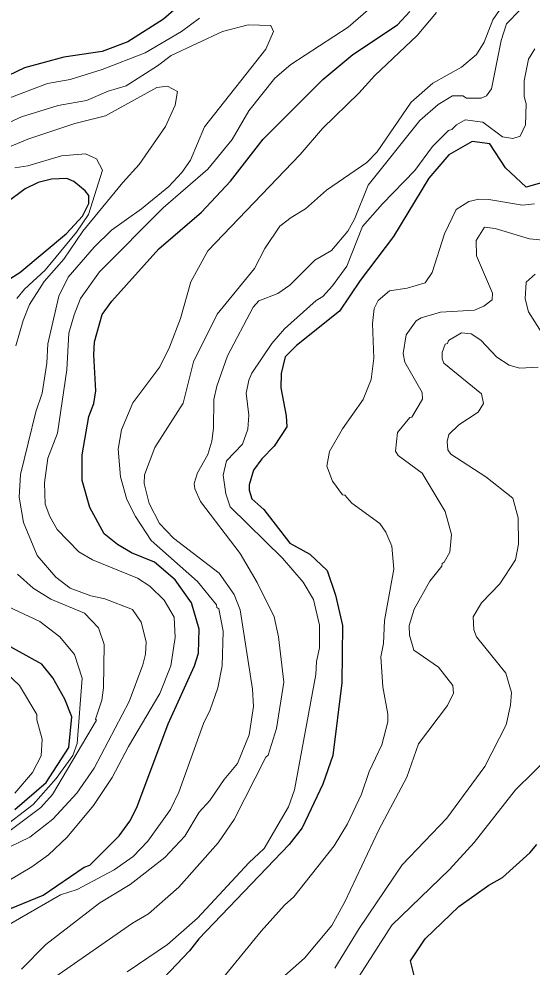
# Model space of a CAD drawing. Extents: x 598.3 to 623.2, y 6902.2 to 6930.1.
# Drawn here: x 620.243 to 621.002, y 6914.337 to 6915.74 of the extents above; entities that cross this region are included whole.
import ezdxf

# ---------------------------------------------------------------- set-up
doc = ezdxf.new("R2010")
doc.units = 0
doc.header["$LTSCALE"] = 0.032
doc.layers.add('1', color=7, linetype='Continuous', lineweight=25)
doc.layers.add('2', color=7, linetype='Continuous', lineweight=13)

msp = doc.modelspace()

# ---------------------------------------------------------------- linework, layer by layer
at = {"layer": '1'}
for points in [[(620.5051, 6915.7831), (620.4565, 6915.7402), (620.4035, 6915.7062), (620.3656, 6915.692), (620.3089, 6915.6839), (620.251, 6915.6679), (620.1918, 6915.64)], [(620.2095, 6914.415), (620.2782, 6914.4432), (620.3391, 6914.4847), (620.3474, 6914.4875), (620.3909, 6914.5309), (620.4067, 6914.5525), (620.4169, 6914.5729), (620.4632, 6914.6966), (620.5023, 6914.7828), (620.5085, 6914.8015), (620.5093, 6914.8371), (620.498, 6914.876), (620.4739, 6914.9097), (620.443, 6914.9359), (620.4091, 6914.95), (620.3886, 6914.9621), (620.3687, 6914.978), (620.3473, 6915.0171), (620.3362, 6915.057), (620.3362, 6915.0948), (620.3459, 6915.1515), (620.3532, 6915.1709), (620.3563, 6915.1897), (620.3532, 6915.2429), (620.3545, 6915.2621), (620.3659, 6915.3027), (620.3801, 6915.3225), (620.4498, 6915.4), (620.5128, 6915.4542), (620.5558, 6915.5002), (620.6038, 6915.5622), (620.6923, 6915.6506), (620.7368, 6915.6878), (620.803, 6915.7315), (620.8209, 6915.7515)], [(621.0158, 6915.4975), (620.9932, 6915.4914), (620.9624, 6915.5197), (620.9393, 6915.5553), (620.9133, 6915.5591), (620.8788, 6915.5391), (620.8494, 6915.5046), (620.7967, 6915.4183), (620.7475, 6915.353), (620.7168, 6915.3077), (620.6532, 6915.257), (620.6365, 6915.2402), (620.6308, 6915.2156), (620.63, 6915.1942), (620.638, 6915.1528), (620.6388, 6915.1364), (620.6205, 6915.1078), (620.6019, 6915.0891), (620.5897, 6915.0722), (620.5831, 6915.0508), (620.5831, 6915.0427), (620.5872, 6915.0299), (620.605, 6915.0141), (620.6437, 6914.9641), (620.6729, 6914.948), (620.6988, 6914.9237), (620.711, 6914.887)], [(620.2307, 6915.3566), (620.2438, 6915.3649), (620.3128, 6915.4225), (620.3367, 6915.4481), (620.3458, 6915.4672), (620.3458, 6915.4787), (620.3406, 6915.4859), (620.3237, 6915.4996), (620.3135, 6915.5041), (620.2909, 6915.5033), (620.2712, 6915.4983), (620.2517, 6915.4886), (620.2226, 6915.4671)], [(620.711, 6914.887), (620.7215, 6914.8421), (620.7206, 6914.7575), (620.707, 6914.6496), (620.6925, 6914.6075), (620.6617, 6914.5428), (620.6424, 6914.518), (620.5088, 6914.3784), (620.4951, 6914.3605), (620.3999, 6914.2605)], [(620.2367, 6914.5701), (620.2828, 6914.6097), (620.3165, 6914.6618), (620.3208, 6914.707), (620.3104, 6914.733), (620.2926, 6914.7646), (620.2764, 6914.7851), (620.1591, 6914.8499)], [(621.015, 6914.2153), (621.0002, 6914.2067), (620.9815, 6914.2077), (620.9659, 6914.2182), (620.955, 6914.2342), (620.9367, 6914.2693), (620.922, 6914.2852), (620.9001, 6914.303), (620.8768, 6914.3166), (620.8621, 6914.3199), (620.8464, 6914.3167), (620.8333, 6914.3171), (620.8281, 6914.3222), (620.8219, 6914.3457), (620.8438, 6914.3783), (620.8937, 6914.4265), (620.9381, 6914.4579), (620.9584, 6914.4693), (620.9987, 6914.5057), (621.0092, 6914.5179)]]:
    msp.add_lwpolyline(points, dxfattribs=at)
at = {"layer": '2'}
for points in [[(620.2815, 6915.0218), (620.2802, 6915.0537), (620.2852, 6915.09), (620.2998, 6915.1272), (620.3134, 6915.2206), (620.3166, 6915.2749), (620.3241, 6915.3021), (620.3339, 6915.3262), (620.3616, 6915.3661), (620.4561, 6915.4606), (620.5221, 6915.5177), (620.5581, 6915.5619), (620.5829, 6915.6043), (620.6215, 6915.6526), (620.645, 6915.6729), (620.73, 6915.7279), (620.7743, 6915.7666)], [(620.5099, 6915.7416), (620.483, 6915.7215), (620.4295, 6915.6901), (620.3656, 6915.6653), (620.3186, 6915.6507), (620.2848, 6915.6446), (620.2211, 6915.6206)], [(620.8606, 6915.75), (620.8319, 6915.7157), (620.7692, 6915.6564), (620.7457, 6915.6304), (620.6917, 6915.5779), (620.6587, 6915.5394), (620.5222, 6915.3971), (620.4969, 6915.3509), (620.4818, 6915.297), (620.4654, 6915.2543), (620.4509, 6915.2255), (620.4113, 6915.172), (620.3945, 6915.1321), (620.3896, 6915.1033), (620.3928, 6915.0624), (620.4021, 6915.029), (620.4151, 6915.0035), (620.4383, 6914.9683), (620.507, 6914.9074), (620.535, 6914.873), (620.5354, 6914.8688), (620.5385, 6914.8668), (620.5449, 6914.8339), (620.5434, 6914.7824), (620.5369, 6914.75), (620.5255, 6914.7173), (620.5156, 6914.6974), (620.4792, 6914.5954), (620.4671, 6914.5698), (620.4331, 6914.5228), (620.4116, 6914.5005), (620.3834, 6914.4806), (620.3289, 6914.4513), (620.3041, 6914.4434), (620.2212, 6914.3959)], [(620.5092, 6914.5657), (620.5252, 6914.5831), (620.5462, 6914.6142), (620.566, 6914.638), (620.5831, 6914.6804), (620.5896, 6914.7225), (620.588, 6914.7479), (620.5701, 6914.8657), (620.561, 6914.8884), (620.5391, 6914.9198), (620.4711, 6914.9717), (620.4504, 6914.9931), (620.4351, 6915.0228), (620.4277, 6915.0525), (620.4284, 6915.0652), (620.4439, 6915.1058), (620.4857, 6915.1717), (620.5007, 6915.2327), (620.5359, 6915.3032), (620.5913, 6915.3706), (620.6064, 6915.4003), (620.6289, 6915.4333), (620.6452, 6915.4465), (620.6668, 6915.4593), (620.6977, 6915.4866), (620.7574, 6915.5279), (620.7728, 6915.5435), (620.823, 6915.617), (620.8552, 6915.6451), (620.8973, 6915.6689), (620.9196, 6915.6878), (620.9309, 6915.706), (620.944, 6915.7389), (620.9537, 6915.7534)], [(620.9842, 6915.7537), (620.9643, 6915.7329), (620.9563, 6915.7084), (620.9418, 6915.6367), (620.9346, 6915.6267), (620.9267, 6915.6232), (620.9047, 6915.6232), (620.8997, 6915.6263), (620.8842, 6915.6263), (620.8628, 6915.6138), (620.8358, 6915.5901), (620.7594, 6915.4942), (620.7391, 6915.444), (620.7292, 6915.4259), (620.7051, 6915.3977), (620.6807, 6915.3831), (620.6435, 6915.3461), (620.6257, 6915.334), (620.5974, 6915.3231), (620.5892, 6915.3138), (620.5513, 6915.2416), (620.5353, 6915.1968), (620.5308, 6915.1767), (620.5304, 6915.1345)], [(620.1973, 6915.5731), (620.2465, 6915.5954), (620.3007, 6915.6123), (620.3424, 6915.6198), (620.3744, 6915.6334), (620.4012, 6915.6411), (620.4476, 6915.6707), (620.4676, 6915.6864), (620.5437, 6915.7219), (620.5816, 6915.7316), (620.6153, 6915.7306), (620.6191, 6915.7219), (620.608, 6915.6958), (620.517, 6915.5807), (620.4963, 6915.5314), (620.4836, 6915.5132), (620.4642, 6915.4922), (620.4238, 6915.459), (620.3795, 6915.4276), (620.3537, 6915.4026), (620.3156, 6915.3579), (620.3018, 6915.3298), (620.2851, 6915.2595), (620.2836, 6915.2308), (620.2769, 6915.1863), (620.2675, 6915.1587), (620.2447, 6915.066), (620.2431, 6915.0325), (620.2494, 6914.9947), (620.2696, 6914.9459), (620.2973, 6914.914), (620.3186, 6914.8978), (620.3492, 6914.8861), (620.3699, 6914.8817), (620.4108, 6914.8659), (620.4234, 6914.8471), (620.4308, 6914.8183), (620.43, 6914.7999), (620.4261, 6914.784), (620.4055, 6914.7298), (620.3538, 6914.6313), (620.328, 6914.5942), (620.2926, 6914.5556), (620.2588, 6914.5287), (620.2142, 6914.5077)], [(621.0059, 6915.6959), (620.9968, 6915.6807), (620.9903, 6915.6488), (620.9903, 6915.6253), (620.9934, 6915.6144), (620.992, 6915.5833), (620.9845, 6915.5666), (620.9734, 6915.5632)], [(620.2382, 6915.2562), (620.2488, 6915.294), (620.2582, 6915.3174), (620.2801, 6915.3517), (620.309, 6915.3848), (620.3371, 6915.4261), (620.3961, 6915.4984), (620.4207, 6915.5248), (620.4595, 6915.5811), (620.4738, 6915.6129), (620.477, 6915.6327), (620.4624, 6915.6408), (620.4465, 6915.6386), (620.3707, 6915.5969), (620.3255, 6915.5857), (620.2555, 6915.5624), (620.2194, 6915.5469)], [(620.9734, 6915.5632), (620.9581, 6915.5657), (620.9289, 6915.5874), (620.9031, 6915.5907), (620.8901, 6915.5835), (620.8834, 6915.5764), (620.8784, 6915.5751), (620.8546, 6915.5515), (620.8287, 6915.5158), (620.7805, 6915.4668), (620.7509, 6915.4331), (620.7278, 6915.3744), (620.7068, 6915.3453), (620.6925, 6915.3296), (620.6826, 6915.3236), (620.6356, 6915.2815), (620.617, 6915.2597), (620.5872, 6915.2159), (620.5826, 6915.2056), (620.579, 6915.1862), (620.583, 6915.1539), (620.5813, 6915.1328), (620.5733, 6915.1109), (620.5498, 6915.0862), (620.5449, 6915.0648), (620.5487, 6915.0372), (620.5553, 6915.0178), (620.6328, 6914.942), (620.6633, 6914.9065), (620.6785, 6914.8809), (620.6874, 6914.8426), (620.6874, 6914.8094), (620.6827, 6914.7888), (620.6819, 6914.7697), (620.6506, 6914.5992), (620.6416, 6914.5738), (620.6057, 6914.5122), (620.5826, 6914.491), (620.507, 6914.409), (620.4625, 6914.3699), (620.4028, 6914.3297)], [(620.2364, 6915.5197), (620.2555, 6915.5228), (620.3053, 6915.5375), (620.341, 6915.5405), (620.3572, 6915.5331), (620.366, 6915.5163), (620.3453, 6915.4506), (620.3277, 6915.4244), (620.2812, 6915.3685), (620.2508, 6915.3402), (620.2394, 6915.3265)], [(621.0055, 6915.4666), (620.988, 6915.4645), (620.9378, 6915.4732), (620.9232, 6915.4733), (620.9083, 6915.47), (620.8897, 6915.4584), (620.8722, 6915.4222), (620.8542, 6915.3649), (620.8437, 6915.3497), (620.8173, 6915.3415), (620.7911, 6915.338), (620.7741, 6915.3236), (620.7685, 6915.3116), (620.7659, 6915.2893), (620.7676, 6915.238), (620.7636, 6915.2065), (620.7521, 6915.1769), (620.7214, 6915.1334), (620.7023, 6915.1), (620.6981, 6915.0783), (620.7066, 6915.056), (620.7213, 6915.0357), (620.7247, 6915.0353), (620.7352, 6915.0234), (620.7767, 6914.9931), (620.7856, 6914.9807), (620.7944, 6914.9599), (620.7975, 6914.9255), (620.7837, 6914.8498), (620.7821, 6914.8156), (620.7782, 6914.796), (620.7813, 6914.7516), (620.7886, 6914.7111), (620.7886, 6914.6999), (620.7798, 6914.6658), (620.7609, 6914.626), (620.7497, 6914.5924), (620.7288, 6914.5489), (620.7089, 6914.516), (620.6494, 6914.4405), (620.6357, 6914.4283), (620.601, 6914.3897), (620.5439, 6914.3196)], [(620.8114, 6915.2452), (620.8155, 6915.2725), (620.8306, 6915.2934), (620.8379, 6915.2976), (620.8666, 6915.306), (620.917, 6915.3091), (620.9308, 6915.315), (620.943, 6915.3244), (620.9432, 6915.3341), (620.9197, 6915.3898), (620.9191, 6915.4121), (620.9318, 6915.4318), (620.9471, 6915.4303), (620.9982, 6915.4147), (621.0177, 6915.4126)], [(621.0224, 6915.2664), (620.9966, 6915.3069), (620.9919, 6915.3258), (620.9934, 6915.3508), (621.0067, 6915.3624)], [(620.71, 6914.335), (620.7459, 6914.3938), (620.8097, 6914.4882), (620.876, 6914.5571), (620.9322, 6914.6336), (620.9637, 6914.6952), (620.97, 6914.7241), (620.9715, 6914.743), (620.9629, 6914.7718), (620.9199, 6914.8257), (620.9157, 6914.8358), (620.915, 6914.8549), (620.9269, 6914.8757), (620.9541, 6914.904), (620.9773, 6914.9393), (620.9821, 6914.9629), (620.9814, 6915.0017), (620.9737, 6915.0308), (620.9333, 6915.0623), (620.8816, 6915.0962), (620.8773, 6915.1026), (620.8761, 6915.1148), (620.879, 6915.1249), (620.8935, 6915.1394), (620.9224, 6915.1579), (620.9302, 6915.1712), (620.927, 6915.1851), (620.8714, 6915.2306), (620.8688, 6915.2371), (620.8688, 6915.2467), (620.8733, 6915.259), (620.8766, 6915.2597), (620.8785, 6915.2643), (620.8974, 6915.2758), (620.9116, 6915.2742), (620.9259, 6915.2649), (620.9498, 6915.2398), (620.968, 6915.2278), (620.9832, 6915.2233), (621.011, 6915.2249)], [(620.6067, 6914.2978), (620.6653, 6914.3496), (620.7056, 6914.3979), (620.7251, 6914.4334), (620.7751, 6914.5398), (620.8167, 6914.6179), (620.8338, 6914.6669), (620.8769, 6914.724), (620.8857, 6914.7419), (620.8849, 6914.7537), (620.8637, 6914.7806), (620.827, 6914.806), (620.8205, 6914.8281), (620.8203, 6914.8423), (620.8273, 6914.8663), (620.8506, 6914.9078), (620.8685, 6914.9301), (620.8688, 6914.934), (620.872, 6914.936), (620.8801, 6914.9507), (620.8826, 6914.9769), (620.8734, 6915.0109), (620.8394, 6915.068), (620.804, 6915.094), (620.8, 6915.1005), (620.8026, 6915.1279), (620.8209, 6915.15), (620.8238, 6915.1509), (620.8396, 6915.1774), (620.8393, 6915.1874), (620.8138, 6915.232), (620.8114, 6915.2452)], [(620.5304, 6915.1345), (620.528, 6915.1154), (620.5221, 6915.0956), (620.5069, 6915.0684), (620.5021, 6915.0527), (620.5028, 6915.0446), (620.5115, 6915.0257), (620.5699, 6914.9491), (620.595, 6914.9062), (620.6201, 6914.8552), (620.6268, 6914.8256), (620.6348, 6914.7584), (620.6235, 6914.6896), (620.6113, 6914.6504), (620.608, 6914.6476), (620.561, 6914.5552), (620.5372, 6914.5203), (620.4794, 6914.455), (620.4343, 6914.4155), (620.4106, 6914.4016), (620.2956, 6914.3218)], [(620.2091, 6914.4539), (620.2615, 6914.4848), (620.2864, 6914.5026), (620.3138, 6914.5291), (620.3527, 6914.5759), (620.3805, 6914.6171), (620.4046, 6914.6632), (620.4509, 6914.7414), (620.4673, 6914.7824), (620.4738, 6914.8245), (620.4722, 6914.8547), (620.4576, 6914.88), (620.4363, 6914.9004), (620.4182, 6914.9123), (620.3513, 6914.9397), (620.3311, 6914.9514), (620.2991, 6914.9846), (620.2884, 6915.0037), (620.2815, 6915.0218)], [(620.2298, 6914.5389), (620.2748, 6914.5726), (620.2923, 6914.5921), (620.3574, 6914.702), (620.3557, 6914.7038), (620.3652, 6914.7319), (620.3678, 6914.75), (620.3686, 6914.8142), (620.3604, 6914.8387), (620.3395, 6914.8604), (620.2897, 6914.8814), (620.2638, 6914.8978), (620.2406, 6914.9182)], [(620.2109, 6914.8775), (620.2733, 6914.8483), (620.303, 6914.8257), (620.3247, 6914.7992), (620.3361, 6914.7643), (620.3289, 6914.6676), (620.3223, 6914.6497), (620.2977, 6914.616), (620.2638, 6914.5772), (620.2142, 6914.5396)], [(620.2242, 6914.7717), (620.2432, 6914.7535), (620.2689, 6914.7105), (620.269, 6914.7025), (620.2769, 6914.6742), (620.2754, 6914.6491), (620.2628, 6914.6245), (620.2365, 6914.5943)], [(621.0304, 6914.6506), (620.9772, 6914.5991), (620.9161, 6914.5211), (620.88, 6914.4809), (620.7945, 6914.3986), (620.69, 6914.2351), (620.6494, 6914.1862), (620.6236, 6914.1644), (620.5661, 6914.076), (620.5637, 6914.0649), (620.5653, 6914.0552), (620.5818, 6914.0456), (620.6421, 6914.0365), (620.6548, 6914.0326), (620.7085, 6914.0334), (620.7434, 6914.0499), (620.7706, 6914.068), (620.8029, 6914.1058), (620.8072, 6914.1148), (620.8253, 6914.1324), (620.8746, 6914.1616), (620.9028, 6914.1692), (620.9736, 6914.1726), (621.0129, 6914.166)], [(620.2461, 6914.3335), (620.2822, 6914.3702), (620.3623, 6914.4317), (620.4072, 6914.4589), (620.4586, 6914.4989), (620.4883, 6914.5303), (620.5092, 6914.5657)]]:
    msp.add_lwpolyline(points, dxfattribs=at)

doc.saveas('drawing.dxf')
